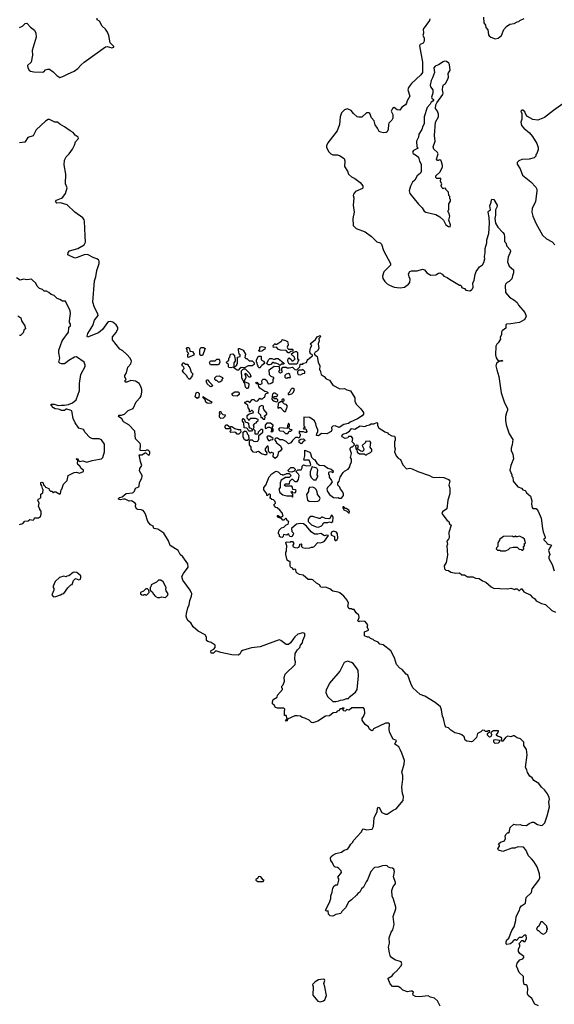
# Model space of a CAD drawing. Extents: x 2293878 to 2522763, y 823964 to 1006972.
# Tile 288 of 407: x 2391186 to 2397966, y 924512 to 936995. Entities that reach past the tile are written whole.
import ezdxf

# ---------------------------------------------------------------- set-up
doc = ezdxf.new("R2010")
doc.units = 0

msp = doc.modelspace()

# ---------------------------------------------------------------- linework, layer by layer
at = {"layer": '0CON20XD'}
for points in [[(2391185, 936896), (2391222, 936915), (2391255, 936949), (2391275, 936950), (2391325, 936900), (2391375, 936862), (2391392, 936825), (2391393, 936775), (2391342, 936605), (2391348, 936545), (2391333, 936457), (2391285, 936415), (2391289, 936385), (2391305, 936357), (2391325, 936344), (2391365, 936334), (2391475, 936330), (2391492, 936335), (2391515, 936360), (2391542, 936368), (2391565, 936366), (2391609, 936335), (2391655, 936289), (2391695, 936264), (2391735, 936273), (2391794, 936306), (2391875, 936342), (2391924, 936375), (2391967, 936425), (2392004, 936455), (2392275, 936653), (2392296, 936656), (2392355, 936640), (2392380, 936645), (2392380, 936655), (2392335, 936700), (2392317, 936795), (2392298, 936835), (2392272, 936875), (2392232, 936915), (2392196, 936976), (2392170, 936995), (2392170, 937015)], [(2396387, 937005), (2396384, 936985), (2396304, 936875), (2396308, 936825), (2396300, 936795), (2396317, 936765), (2396316, 936725), (2396301, 936699), (2396265, 936682), (2396256, 936664), (2396293, 936455), (2396296, 936325), (2396275, 936295), (2396155, 936185), (2396116, 936135), (2396108, 936105), (2396132, 936025), (2396100, 935965), (2396091, 935935), (2396077, 935915), (2396033, 935885), (2396005, 935848), (2395974, 935854), (2395935, 935880), (2395912, 935868), (2395896, 935835), (2395918, 935795), (2395918, 935745), (2395907, 935723), (2395868, 935685), (2395861, 935665), (2395859, 935605), (2395846, 935574), (2395835, 935567), (2395805, 935562), (2395765, 935568), (2395746, 935576), (2395725, 935622), (2395694, 935664), (2395681, 935711), (2395649, 935749), (2395626, 935805), (2395615, 935814), (2395585, 935816), (2395525, 935760), (2395485, 935758), (2395465, 935764), (2395417, 935805), (2395391, 935845), (2395345, 935864), (2395305, 935852), (2395268, 935815), (2395251, 935765), (2395242, 935665), (2395212, 935585), (2395094, 935435), (2395077, 935395), (2395078, 935378), (2395102, 935325), (2395130, 935295), (2395155, 935284), (2395215, 935282), (2395242, 935275), (2395302, 935235), (2395310, 935205), (2395307, 935135), (2395343, 935075), (2395357, 935035), (2395395, 935001), (2395434, 934984), (2395505, 934933), (2395538, 934888), (2395539, 934865), (2395533, 934855), (2395445, 934816), (2395420, 934785), (2395414, 934766), (2395422, 934735), (2395414, 934645), (2395426, 934555), (2395412, 934475), (2395414, 934385), (2395455, 934346), (2395565, 934304), (2395647, 934245)], [(2397069, 937029), (2397074, 936955), (2397091, 936925), (2397096, 936895), (2397121, 936865), (2397132, 936805), (2397140, 936790), (2397160, 936775), (2397215, 936752), (2397255, 936760), (2397294, 936796), (2397325, 936870), (2397361, 936909), (2397403, 936937), (2397455, 936948), (2397493, 936967), (2397517, 936973), (2397530, 936985), (2397585, 937010)], [(2396645, 934370), (2396650, 934395), (2396630, 934455), (2396640, 934505), (2396630, 934545), (2396620, 934555), (2396620, 934575), (2396630, 934585), (2396628, 934662), (2396648, 934695), (2396650, 934715), (2396640, 934725), (2396640, 934755), (2396630, 934765), (2396625, 934810), (2396592, 934842), (2396590, 934855), (2396565, 934860), (2396555, 934850), (2396538, 934868), (2396532, 934895), (2396540, 934915), (2396522, 934945), (2396525, 934980), (2396475, 934982), (2396463, 934993), (2396462, 935015), (2396516, 935064), (2396546, 935124), (2396547, 935145), (2396537, 935195), (2396526, 935216), (2396505, 935220), (2396495, 935210), (2396485, 935210), (2396470, 935225), (2396493, 935295), (2396485, 935312), (2396437, 935355), (2396428, 935385), (2396453, 935455), (2396446, 935525), (2396461, 935695), (2396496, 935765), (2396496, 935796), (2396486, 935835), (2396458, 935868), (2396462, 935915), (2396475, 935940), (2396554, 936046), (2396558, 936065), (2396549, 936105), (2396551, 936149), (2396562, 936168), (2396585, 936188), (2396615, 936240), (2396623, 936265), (2396621, 936315), (2396646, 936354), (2396636, 936426), (2396626, 936446), (2396600, 936465), (2396575, 936469), (2396555, 936463), (2396497, 936423), (2396456, 936405), (2396436, 936385), (2396446, 936325), (2396423, 936257), (2396406, 936225), (2396393, 936165), (2396396, 936146), (2396426, 936105), (2396426, 936064), (2396408, 936015), (2396412, 936002), (2396432, 935985), (2396432, 935975), (2396426, 935964), (2396402, 935948), (2396392, 935925), (2396355, 935880), (2396317, 935765), (2396317, 935675), (2396298, 935645), (2396287, 935605), (2396246, 935545), (2396243, 935505), (2396220, 935455), (2396224, 935384), (2396238, 935365), (2396178, 935335), (2396168, 935315), (2396175, 935300), (2396220, 935275), (2396242, 935252), (2396255, 935200), (2396277, 935165), (2396278, 935072), (2396270, 935050), (2396226, 935014), (2396195, 934962), (2396166, 934934), (2396141, 934885), (2396124, 934825), (2396132, 934792), (2396243, 934655), (2396290, 934610), (2396315, 934566), (2396335, 934554), (2396464, 934524), (2396515, 934498), (2396560, 934455), (2396590, 934395), (2396625, 934372), (2396645, 934370)], [(2398073, 935927), (2397955, 935842), (2397840, 935755), (2397755, 935723), (2397695, 935732), (2397625, 935768), (2397603, 935793), (2397590, 935825), (2397565, 935850), (2397552, 935848), (2397542, 935835), (2397552, 935805), (2397552, 935735), (2397543, 935695), (2397548, 935655), (2397578, 935618), (2397650, 935560), (2397690, 935515), (2397746, 935426), (2397763, 935375), (2397762, 935345), (2397738, 935292), (2397730, 935285), (2397730, 935265), (2397710, 935245), (2397645, 935228), (2397555, 935222), (2397515, 935208), (2397494, 935184), (2397494, 935165), (2397534, 935104), (2397564, 935024), (2397668, 934938), (2397730, 934870), (2397744, 934845), (2397746, 934826), (2397727, 934685), (2397684, 934605), (2397681, 934555), (2397693, 934503), (2397732, 934415), (2397815, 934262), (2397865, 934218), (2397939, 934179), (2397971, 934141)], [(2392640, 931020), (2392656, 931055), (2392695, 931074), (2392703, 931085), (2392705, 931125), (2392734, 931185), (2392738, 931205), (2392738, 931218), (2392704, 931275), (2392709, 931305), (2392736, 931345), (2392719, 931395), (2392703, 931477), (2392735, 931480), (2392775, 931502), (2392785, 931502), (2392825, 931472), (2392836, 931494), (2392836, 931515), (2392825, 931531), (2392813, 931537), (2392795, 931538), (2392775, 931528), (2392714, 931534), (2392720, 931605), (2392712, 931622), (2392653, 931683), (2392648, 931778), (2392569, 931859), (2392504, 931895), (2392483, 931933), (2392440, 931965), (2392445, 931980), (2392475, 931980), (2392515, 931994), (2392561, 932039), (2392625, 932065), (2392665, 932149), (2392715, 932205), (2392726, 932225), (2392736, 932274), (2392734, 932306), (2392723, 932345), (2392703, 932383), (2392655, 932411), (2392595, 932419), (2392545, 932398), (2392528, 932398), (2392522, 932405), (2392520, 932415), (2392538, 932435), (2392518, 932465), (2392521, 932485), (2392541, 932519), (2392558, 932592), (2392597, 932633), (2392603, 932665), (2392585, 932703), (2392545, 932751), (2392495, 932795), (2392457, 932817), (2392364, 932935), (2392362, 932975), (2392410, 933030), (2392431, 933075), (2392429, 933095), (2392410, 933125), (2392365, 933162), (2392335, 933169), (2392313, 933165), (2392299, 933155), (2392234, 933066), (2392187, 933025), (2392045, 932972), (2392043, 932985), (2392052, 933015), (2392115, 933120), (2392136, 933185), (2392179, 933245), (2392175, 933265), (2392134, 933345), (2392115, 933415), (2392134, 933684), (2392151, 933735), (2392163, 933817), (2392192, 933905), (2392193, 933935), (2392185, 933951), (2392165, 933964), (2392125, 933978), (2392045, 934020), (2392004, 934016), (2391915, 933979), (2391885, 933974), (2391796, 934016), (2391800, 934045), (2391818, 934065), (2391925, 934094), (2392005, 934143), (2392019, 934175), (2392017, 934257), (2392009, 934439), (2392005, 934457), (2391985, 934485), (2391885, 934555), (2391787, 934647), (2391705, 934673), (2391655, 934669), (2391642, 934685), (2391652, 934708), (2391715, 934733), (2391734, 934746), (2391768, 934792), (2391787, 934865), (2391768, 934915), (2391771, 935035), (2391751, 935155), (2391755, 935215), (2391775, 935258), (2391815, 935295), (2391855, 935354), (2391883, 935405), (2391893, 935445), (2391932, 935488), (2391926, 935505), (2391890, 935530), (2391863, 935565), (2391825, 935585), (2391755, 935639), (2391695, 935670), (2391666, 935696), (2391632, 935695), (2391565, 935729), (2391545, 935729), (2391515, 935710), (2391393, 935597), (2391355, 935521), (2391290, 935500), (2391249, 935441), (2391185, 935433)], [(2395647, 934245), (2395715, 934180), (2395757, 934165), (2395775, 934148), (2395798, 934068), (2395888, 933905), (2395888, 933885), (2395880, 933875), (2395805, 933798), (2395787, 933745), (2395789, 933715), (2395816, 933675), (2395845, 933647), (2395875, 933629), (2395935, 933604), (2396013, 933597), (2396066, 933605), (2396118, 933642), (2396134, 933665), (2396137, 933705), (2396124, 933735), (2396118, 933775), (2396135, 933801), (2396155, 933812), (2396225, 933811), (2396294, 933834), (2396319, 933825), (2396348, 933785), (2396400, 933755), (2396465, 933760), (2396497, 933783), (2396515, 933786), (2396545, 933768), (2396565, 933745), (2396606, 933726), (2396635, 933706), (2396765, 933630), (2396775, 933630), (2396788, 933618), (2396790, 933605), (2396800, 933595), (2396825, 933588), (2396845, 933567), (2396895, 933559), (2396915, 933569), (2396929, 933585), (2396936, 933605), (2396932, 933655), (2396950, 933695), (2396961, 933765), (2396976, 933804), (2397017, 933863), (2397055, 933888), (2397071, 933915), (2397083, 933963), (2397079, 933995), (2397088, 934042), (2397089, 934095), (2397112, 934165), (2397110, 934205), (2397136, 934286), (2397144, 934416), (2397139, 934489), (2397126, 934555), (2397132, 934568), (2397158, 934585), (2397146, 934635), (2397167, 934683), (2397168, 934712), (2397175, 934720), (2397197, 934717), (2397240, 934645), (2397239, 934625), (2397220, 934585), (2397218, 934515), (2397210, 934475), (2397222, 934415), (2397249, 934365), (2397315, 934296), (2397328, 934275), (2397336, 934244), (2397332, 934185), (2397350, 934165), (2397365, 934122), (2397406, 934076), (2397412, 934055), (2397380, 933985), (2397373, 933925), (2397392, 933872), (2397448, 933825), (2397450, 933785), (2397434, 933746), (2397429, 933711), (2397395, 933676), (2397368, 933662), (2397348, 933642), (2397344, 933625), (2397348, 933538), (2397396, 933476), (2397453, 933443), (2397495, 933408), (2397510, 933375), (2397592, 933285), (2397608, 933235), (2397598, 933205), (2397585, 933192), (2397525, 933157), (2397415, 933138), (2397360, 933135), (2397350, 933125), (2397352, 933085), (2397305, 933050), (2397298, 933035), (2397298, 933005), (2397278, 932965), (2397282, 932945), (2397255, 932900), (2397235, 932880), (2397226, 932855), (2397219, 932745), (2397228, 932708), (2397245, 932682), (2397265, 932670), (2397305, 932677), (2397308, 932665), (2397265, 932662), (2397231, 932639), (2397224, 932605), (2397237, 932555), (2397261, 932471), (2397291, 932265), (2397336, 932136), (2397374, 932064), (2397373, 932045), (2397358, 932012), (2397346, 931965), (2397346, 931916), (2397355, 931860), (2397393, 931745), (2397438, 931675), (2397430, 931605), (2397418, 931565), (2397418, 931535), (2397440, 931485), (2397447, 931427), (2397413, 931345), (2397403, 931285), (2397428, 931225), (2397428, 931208), (2397440, 931195), (2397442, 931145), (2397505, 931072), (2397548, 931055), (2397566, 931036), (2397596, 931026), (2397606, 931016), (2397612, 930995), (2397635, 930982), (2397662, 930955), (2397682, 930895), (2397678, 930855), (2397685, 930810), (2397695, 930800), (2397735, 930798), (2397760, 930765), (2397798, 930675), (2397818, 930545), (2397823, 930503), (2397850, 930435), (2397848, 930422), (2397832, 930408), (2397832, 930402), (2397870, 930365), (2397875, 930350), (2397928, 930335), (2397922, 930315), (2397904, 930296), (2397890, 930265), (2397908, 930215), (2397897, 930185), (2397897, 930165), (2397938, 930088), (2397966, 930006)], [(2391672, 932058), (2391635, 932062), (2391614, 932074), (2391585, 932110), (2391585, 932120), (2391625, 932122), (2391675, 932102), (2391715, 932110), (2391755, 932108), (2391805, 932118), (2391855, 932137), (2391903, 932175), (2391946, 932294), (2391944, 932385), (2391963, 932495), (2392017, 932597), (2392018, 932615), (2392004, 932655), (2391905, 932722), (2391883, 932717), (2391809, 932675), (2391755, 932634), (2391715, 932632), (2391695, 932641), (2391682, 932655), (2391694, 932705), (2391682, 932772), (2391684, 932805), (2391723, 932925), (2391804, 933035), (2391807, 933085), (2391811, 933099), (2391830, 933115), (2391830, 933135), (2391818, 933155), (2391817, 933175), (2391824, 933246), (2391832, 933265), (2391826, 933305), (2391768, 933425), (2391728, 933428), (2391695, 933450), (2391662, 933462), (2391625, 933500), (2391585, 933512), (2391555, 933538), (2391525, 933552), (2391495, 933552), (2391474, 933574), (2391435, 933587), (2391406, 933616), (2391390, 933655), (2391350, 933695), (2391334, 933704), (2391275, 933698), (2391235, 933707), (2391192, 933692), (2391144, 933724)], [(2391162, 933242), (2391200, 933215), (2391208, 933178), (2391252, 933112), (2391260, 933075), (2391242, 933068), (2391230, 933025), (2391195, 932990), (2391185, 932990)], [(2394425, 931432), (2394400, 931455), (2394405, 931498), (2394385, 931510), (2394375, 931510), (2394365, 931500), (2394352, 931502), (2394350, 931515), (2394340, 931525), (2394342, 931565), (2394335, 931590), (2394325, 931590), (2394300, 931555), (2394300, 931535), (2394320, 931505), (2394315, 931480), (2394295, 931480), (2394253, 931493), (2394215, 931520), (2394193, 931517), (2394185, 931510), (2394152, 931512), (2394120, 931545), (2394120, 931575), (2394100, 931605), (2394102, 931658), (2394115, 931670), (2394135, 931670), (2394153, 931653), (2394175, 931648), (2394208, 931652), (2394210, 931665), (2394220, 931675), (2394220, 931725), (2394270, 931765), (2394270, 931795), (2394265, 931800), (2394242, 931798), (2394210, 931765), (2394208, 931742), (2394172, 931742), (2394170, 931785), (2394150, 931805), (2394150, 931815), (2394160, 931825), (2394150, 931855), (2394172, 931878), (2394190, 931885), (2394190, 931895), (2394210, 931915), (2394210, 931925), (2394175, 931940), (2394115, 931940), (2394102, 931928), (2394098, 931912), (2394092, 931912), (2394088, 931928), (2394070, 931945), (2394072, 931978), (2394095, 932000), (2394145, 932010), (2394150, 932025), (2394135, 932040), (2394125, 932040), (2394108, 932022), (2394102, 932022), (2394100, 932055), (2394083, 932073), (2394078, 932108), (2394040, 932135), (2394042, 932148), (2394055, 932150), (2394065, 932160), (2394085, 932160), (2394105, 932140), (2394135, 932180), (2394155, 932180), (2394173, 932163), (2394185, 932160), (2394207, 932163), (2394233, 932197), (2394245, 932190), (2394265, 932190), (2394283, 932207), (2394295, 932210), (2394303, 932247), (2394312, 932258), (2394340, 932265), (2394317, 932277), (2394295, 932280), (2394232, 932325), (2394218, 932345), (2394210, 932380), (2394195, 932380), (2394180, 932395), (2394195, 932400), (2394210, 932380), (2394235, 932372), (2394252, 932378), (2394260, 932385), (2394258, 932415), (2394262, 932425), (2394275, 932438), (2394295, 932440), (2394317, 932427), (2394335, 932380), (2394367, 932383), (2394385, 932390), (2394400, 932405), (2394400, 932435), (2394410, 932445), (2394408, 932458), (2394385, 932468), (2394375, 932470), (2394352, 932492), (2394350, 932555), (2394415, 932602), (2394478, 932598), (2394480, 932545), (2394470, 932535), (2394482, 932522), (2394495, 932520), (2394520, 932535), (2394510, 932545), (2394510, 932575), (2394525, 932590), (2394565, 932590), (2394575, 932580), (2394605, 932580), (2394645, 932590), (2394675, 932560), (2394702, 932558), (2394740, 932595), (2394742, 932628), (2394775, 932630), (2394785, 932640), (2394825, 932650), (2394830, 932675), (2394841, 932689), (2394900, 932735), (2394898, 932748), (2394875, 932760), (2394864, 932784), (2394873, 932837), (2394890, 932865), (2394870, 932885), (2394939, 932941), (2394960, 932975), (2394995, 932990), (2395000, 932975), (2394980, 932955), (2394982, 932925), (2394972, 932885), (2394978, 932825), (2394963, 932797), (2394935, 932780), (2394920, 932755), (2394958, 932725), (2394970, 932655), (2394992, 932605), (2394990, 932555), (2394997, 932547), (2395010, 932495), (2395045, 932472), (2395074, 932444), (2395113, 932425), (2395155, 932362), (2395245, 932317), (2395305, 932321), (2395335, 932303), (2395379, 932289), (2395435, 932200), (2395438, 932155), (2395458, 932115), (2395511, 932061), (2395547, 932017), (2395548, 931995), (2395529, 931975), (2395469, 931935), (2395376, 931894), (2395354, 931876), (2395297, 931863), (2395238, 931825), (2395185, 931848), (2395155, 931840), (2395140, 931825), (2395146, 931796), (2395136, 931775), (2395080, 931745), (2395015, 931748), (2394975, 931720), (2394950, 931725), (2394952, 931745), (2394967, 931773), (2394968, 931795), (2394948, 931835), (2394942, 931872), (2394925, 931910), (2394865, 931953), (2394790, 931955), (2394790, 931845), (2394800, 931835), (2394800, 931825), (2394780, 931815), (2394785, 931810), (2394815, 931810), (2394828, 931775), (2394818, 931762), (2394805, 931760), (2394785, 931772), (2394745, 931770), (2394732, 931778), (2394730, 931755), (2394742, 931742), (2394742, 931725), (2394728, 931692), (2394715, 931700), (2394682, 931698), (2394645, 931662), (2394625, 931630), (2394595, 931620), (2394565, 931648), (2394525, 931670), (2394485, 931668), (2394455, 931690), (2394435, 931690), (2394422, 931678), (2394420, 931665), (2394440, 931645), (2394440, 931635), (2394493, 931593), (2394512, 931555), (2394495, 931528), (2394465, 931510), (2394460, 931475), (2394450, 931455), (2394425, 931432)], [(2393325, 932712), (2393320, 932715), (2393320, 932755), (2393330, 932765), (2393310, 932785), (2393310, 932815), (2393300, 932825), (2393305, 932840), (2393325, 932840), (2393340, 932825), (2393342, 932792), (2393378, 932788), (2393398, 932755), (2393388, 932742), (2393325, 932712)], [(2393505, 932740), (2393485, 932740), (2393470, 932755), (2393470, 932815), (2393485, 932840), (2393515, 932840), (2393540, 932825), (2393505, 932740)], [(2394225, 932790), (2394220, 932795), (2394220, 932805), (2394230, 932815), (2394230, 932845), (2394255, 932852), (2394300, 932845), (2394295, 932820), (2394255, 932792), (2394225, 932790)], [(2394605, 932770), (2394592, 932772), (2394565, 932800), (2394494, 932804), (2394466, 932816), (2394442, 932842), (2394405, 932840), (2394400, 932865), (2394425, 932890), (2394432, 932882), (2394445, 932880), (2394510, 932925), (2394515, 932940), (2394555, 932928), (2394580, 932915), (2394587, 932897), (2394590, 932875), (2394578, 932845), (2394582, 932832), (2394595, 932820), (2394645, 932820), (2394650, 932815), (2394648, 932792), (2394625, 932790), (2394605, 932770)], [(2393965, 932550), (2393945, 932550), (2393917, 932567), (2393895, 932590), (2393865, 932582), (2393840, 932585), (2393832, 932595), (2393832, 932622), (2393812, 932642), (2393810, 932655), (2393822, 932668), (2393840, 932675), (2393840, 932705), (2393850, 932715), (2393860, 932755), (2393887, 932757), (2393910, 932735), (2393913, 932703), (2393920, 932695), (2393920, 932665), (2393900, 932645), (2393900, 932605), (2393915, 932600), (2393940, 932615), (2393940, 932625), (2393950, 932635), (2393950, 932715), (2393980, 932725), (2393980, 932745), (2393970, 932755), (2393967, 932787), (2393960, 932795), (2393960, 932825), (2393975, 932828), (2394022, 932805), (2394048, 932755), (2394042, 932712), (2394052, 932702), (2394065, 932700), (2394095, 932670), (2394135, 932670), (2394160, 932645), (2394160, 932625), (2394132, 932608), (2394085, 932608), (2394035, 932580), (2393993, 932587), (2393970, 932565), (2393965, 932550)], [(2394235, 932580), (2394222, 932582), (2394210, 932595), (2394210, 932605), (2394200, 932615), (2394197, 932647), (2394190, 932655), (2394188, 932685), (2394215, 932730), (2394245, 932730), (2394250, 932725), (2394250, 932685), (2394276, 932666), (2394290, 932645), (2394290, 932635), (2394257, 932613), (2394240, 932595), (2394235, 932580)], [(2394695, 932630), (2394605, 932630), (2394590, 932655), (2394588, 932675), (2394590, 932695), (2394605, 932710), (2394628, 932688), (2394635, 932670), (2394655, 932670), (2394680, 932695), (2394670, 932705), (2394670, 932715), (2394630, 932755), (2394652, 932778), (2394685, 932788), (2394695, 932788), (2394710, 932775), (2394710, 932695), (2394730, 932685), (2394713, 932667), (2394708, 932642), (2394695, 932630)], [(2393345, 932440), (2393335, 932440), (2393318, 932455), (2393302, 932485), (2393267, 932517), (2393252, 932545), (2393253, 932557), (2393270, 932575), (2393268, 932588), (2393240, 932615), (2393253, 932647), (2393267, 932647), (2393288, 932628), (2393318, 932628), (2393320, 932615), (2393342, 932582), (2393360, 932525), (2393380, 932505), (2393375, 932480), (2393345, 932440)], [(2393705, 932620), (2393605, 932620), (2393592, 932645), (2393605, 932670), (2393665, 932670), (2393685, 932690), (2393715, 932690), (2393720, 932685), (2393722, 932648), (2393705, 932620)], [(2394485, 932610), (2394468, 932628), (2394435, 932640), (2394415, 932640), (2394405, 932650), (2394392, 932648), (2394370, 932625), (2394355, 932620), (2394335, 932620), (2394320, 932635), (2394340, 932685), (2394358, 932702), (2394382, 932702), (2394405, 932690), (2394425, 932690), (2394435, 932700), (2394465, 932700), (2394508, 932668), (2394540, 932635), (2394535, 932630), (2394505, 932630), (2394485, 932610)], [(2393725, 932400), (2393705, 932400), (2393685, 932420), (2393675, 932420), (2393662, 932432), (2393660, 932455), (2393680, 932475), (2393715, 932482), (2393758, 932458), (2393760, 932445), (2393750, 932435), (2393750, 932415), (2393725, 932400)], [(2394075, 932320), (2394065, 932320), (2394050, 932335), (2394040, 932385), (2394030, 932395), (2394030, 932410), (2394020, 932415), (2394003, 932455), (2394000, 932545), (2394025, 932570), (2394045, 932570), (2394105, 932510), (2394118, 932475), (2394108, 932462), (2394095, 932462), (2394055, 932510), (2394040, 932505), (2394040, 932495), (2394050, 932485), (2394052, 932455), (2394030, 932410), (2394087, 932387), (2394092, 932375), (2394088, 932335), (2394075, 932320)], [(2394575, 932452), (2394585, 932460), (2394615, 932460), (2394620, 932465), (2394610, 932495), (2394595, 932510), (2394565, 932500), (2394550, 932485), (2394550, 932465), (2394560, 932455), (2394575, 932452)], [(2394745, 932493), (2394775, 932510), (2394800, 932515), (2394800, 932535), (2394775, 932560), (2394765, 932550), (2394725, 932550), (2394708, 932535), (2394708, 932515), (2394717, 932497), (2394745, 932493)], [(2393615, 932342), (2393600, 932345), (2393565, 932380), (2393552, 932415), (2393565, 932430), (2393575, 932430), (2393585, 932410), (2393628, 932368), (2393630, 932355), (2393615, 932342)], [(2393435, 932192), (2393412, 932215), (2393422, 932265), (2393435, 932272), (2393448, 932268), (2393460, 932255), (2393458, 932205), (2393435, 932192)], [(2393585, 932128), (2393562, 932132), (2393548, 932148), (2393538, 932178), (2393512, 932202), (2393512, 932218), (2393532, 932202), (2393628, 932148), (2393615, 932132), (2393585, 932128)], [(2393945, 932223), (2393895, 932228), (2393882, 932245), (2393882, 932255), (2393913, 932277), (2393957, 932277), (2393970, 932265), (2393968, 932245), (2393945, 932223)], [(2394445, 932150), (2394460, 932165), (2394458, 932178), (2394445, 932190), (2394415, 932190), (2394410, 932215), (2394415, 932220), (2394445, 932220), (2394460, 932235), (2394448, 932248), (2394435, 932250), (2394425, 932260), (2394405, 932260), (2394393, 932247), (2394383, 932183), (2394402, 932162), (2394445, 932150)], [(2394605, 932242), (2394636, 932254), (2394660, 932275), (2394670, 932305), (2394655, 932320), (2394635, 932320), (2394623, 932307), (2394604, 932266), (2394590, 932255), (2394590, 932245), (2394605, 932242)], [(2394295, 931930), (2394300, 931955), (2394290, 931965), (2394290, 931975), (2394305, 931980), (2394320, 931995), (2394320, 932005), (2394283, 932053), (2394277, 932067), (2394278, 932095), (2394255, 932102), (2394222, 932088), (2394210, 932015), (2394240, 931985), (2394242, 931952), (2394255, 931950), (2394275, 931930), (2394295, 931930)], [(2394545, 932028), (2394555, 932030), (2394580, 932095), (2394566, 932116), (2394543, 932123), (2394522, 932142), (2394522, 932158), (2394540, 932165), (2394540, 932175), (2394525, 932190), (2394510, 932175), (2394508, 932152), (2394495, 932150), (2394462, 932128), (2394460, 932075), (2394465, 932070), (2394475, 932080), (2394495, 932080), (2394530, 932035), (2394545, 932028)], [(2391183, 930597), (2391225, 930610), (2391253, 930637), (2391295, 930640), (2391315, 930660), (2391355, 930652), (2391370, 930665), (2391375, 930680), (2391425, 930680), (2391450, 930695), (2391460, 930725), (2391460, 930765), (2391440, 930785), (2391440, 930795), (2391423, 930823), (2391432, 930865), (2391418, 930905), (2391425, 930920), (2391440, 930925), (2391452, 930938), (2391455, 930980), (2391480, 930995), (2391482, 931035), (2391473, 931053), (2391467, 931085), (2391454, 931105), (2391455, 931127), (2391465, 931134), (2391479, 931129), (2391493, 931095), (2391506, 931086), (2391515, 931068), (2391555, 931050), (2391560, 931035), (2391575, 931020), (2391598, 931018), (2391605, 931000), (2391615, 931000), (2391625, 931010), (2391645, 931008), (2391695, 930980), (2391705, 930990), (2391710, 931035), (2391720, 931045), (2391742, 931105), (2391788, 931155), (2391802, 931215), (2391875, 931254), (2391905, 931259), (2391945, 931248), (2391994, 931266), (2391995, 931286), (2391966, 931306), (2391950, 931335), (2391925, 931357), (2391919, 931375), (2391922, 931405), (2391900, 931425), (2391905, 931430), (2391915, 931432), (2391925, 931427), (2391930, 931405), (2391945, 931396), (2391985, 931404), (2392036, 931384), (2392105, 931407), (2392198, 931422), (2392225, 931430), (2392240, 931445), (2392262, 931518), (2392260, 931615), (2392225, 931668), (2392195, 931682), (2392115, 931680), (2392100, 931685), (2392075, 931700), (2392015, 931760), (2391995, 931798), (2391937, 931817), (2391890, 931885), (2391865, 931940), (2391846, 932036), (2391827, 932047), (2391785, 932057), (2391774, 932056), (2391755, 932040), (2391715, 932040), (2391690, 932055), (2391672, 932058)], [(2393735, 931940), (2393720, 931955), (2393720, 931985), (2393730, 931995), (2393720, 932005), (2393725, 932030), (2393735, 932030), (2393742, 932012), (2393762, 931992), (2393790, 931985), (2393787, 931963), (2393765, 931942), (2393735, 931940)], [(2393965, 931740), (2393945, 931740), (2393925, 931760), (2393905, 931768), (2393865, 931760), (2393850, 931775), (2393867, 931793), (2393865, 931810), (2393855, 931820), (2393845, 931810), (2393805, 931810), (2393790, 931825), (2393792, 931848), (2393805, 931860), (2393815, 931858), (2393855, 931830), (2393863, 931837), (2393876, 931836), (2393915, 931812), (2393955, 931800), (2393988, 931798), (2393990, 931765), (2393965, 931740)], [(2394125, 931780), (2394095, 931780), (2394082, 931792), (2394080, 931805), (2394068, 931818), (2394032, 931822), (2394030, 931885), (2394010, 931905), (2394010, 931925), (2394022, 931938), (2394038, 931928), (2394040, 931905), (2394052, 931892), (2394075, 931890), (2394088, 931878), (2394092, 931832), (2394102, 931822), (2394118, 931818), (2394140, 931795), (2394125, 931780)], [(2397503, 924957), (2397487, 924995), (2397494, 925036), (2397530, 925075), (2397565, 925090), (2397580, 925105), (2397578, 925118), (2397527, 925157), (2397513, 925183), (2397512, 925215), (2397530, 925245), (2397530, 925265), (2397520, 925275), (2397520, 925285), (2397555, 925320), (2397565, 925320), (2397575, 925310), (2397595, 925310), (2397612, 925348), (2397610, 925385), (2397605, 925390), (2397583, 925387), (2397555, 925360), (2397522, 925358), (2397485, 925320), (2397475, 925330), (2397465, 925330), (2397444, 925316), (2397440, 925305), (2397412, 925278), (2397365, 925270), (2397355, 925280), (2397354, 925305), (2397365, 925330), (2397388, 925352), (2397425, 925448), (2397457, 925493), (2397479, 925575), (2397484, 925626), (2397523, 925705), (2397532, 925738), (2397548, 925762), (2397602, 925795), (2397610, 925865), (2397675, 925930), (2397687, 925975), (2397771, 926085), (2397783, 926115), (2397780, 926165), (2397750, 926255), (2397705, 926325), (2397675, 926358), (2397640, 926395), (2397605, 926473), (2397575, 926506), (2397505, 926509), (2397466, 926494), (2397427, 926493), (2397315, 926448), (2397256, 926466), (2397250, 926485), (2397272, 926518), (2397272, 926532), (2397260, 926545), (2397284, 926566), (2397333, 926587), (2397348, 926615), (2397343, 926645), (2397352, 926665), (2397375, 926690), (2397385, 926682), (2397395, 926690), (2397408, 926755), (2397454, 926796), (2397485, 926787), (2397533, 926793), (2397555, 926782), (2397615, 926780), (2397645, 926803), (2397685, 926820), (2397705, 926820), (2397752, 926792), (2397805, 926779), (2397818, 926782), (2397845, 926812), (2397877, 926903), (2397903, 927015), (2397897, 927075), (2397904, 927115), (2397901, 927135), (2397880, 927180), (2397843, 927233), (2397805, 927267), (2397771, 927311), (2397705, 927352), (2397685, 927383), (2397656, 927406), (2397625, 927452), (2397617, 927485), (2397600, 927515), (2397620, 927675), (2397611, 927745), (2397578, 927795), (2397578, 927835), (2397535, 927880), (2397495, 927892), (2397455, 927917), (2397443, 927917), (2397415, 927902), (2397375, 927910), (2397348, 927895), (2397315, 927850), (2397295, 927850), (2397290, 927865), (2397300, 927875), (2397300, 927885), (2397285, 927898), (2397245, 927910), (2397230, 927925), (2397255, 927960), (2397258, 927978), (2397195, 927980), (2397172, 927968), (2397160, 927955), (2397168, 927935), (2397167, 927913), (2397158, 927902), (2397145, 927900), (2397120, 927925), (2397120, 927945), (2397148, 927972), (2397148, 927978), (2397125, 927980), (2397115, 927970), (2397095, 927970), (2397080, 927985), (2397055, 927990), (2397033, 927967), (2396990, 927945), (2396980, 927895), (2396930, 927845), (2396915, 927840), (2396855, 927848), (2396835, 927860), (2396822, 927905), (2396795, 927930), (2396765, 927943), (2396706, 927956), (2396655, 927989), (2396625, 928019), (2396595, 928027), (2396581, 928041), (2396559, 928135), (2396546, 928165), (2396537, 928246), (2396522, 928282), (2396455, 928340), (2396325, 928418), (2396265, 928440), (2396172, 928525), (2396145, 928579), (2396109, 928685), (2396085, 928699), (2396035, 928756), (2396005, 928773), (2395965, 928820), (2395941, 928905), (2395894, 928994), (2395795, 929070), (2395755, 929080), (2395732, 929105), (2395680, 929125), (2395668, 929138), (2395635, 929150), (2395617, 929167), (2395595, 929168), (2395560, 929185), (2395560, 929235), (2395610, 929255), (2395610, 929265), (2395592, 929295), (2395600, 929325), (2395567, 929367), (2395495, 929368), (2395485, 929362), (2395472, 929372), (2395493, 929415), (2395486, 929446), (2395452, 929475), (2395428, 929518), (2395408, 929518), (2395395, 929528), (2395365, 929528), (2395349, 929555), (2395354, 929596), (2395339, 929635), (2395295, 929688), (2395245, 929729), (2395225, 929739), (2395155, 929751), (2395119, 929779), (2395065, 929803), (2395025, 929797), (2395005, 929802), (2394989, 929829), (2394951, 929851), (2394905, 929892), (2394885, 929900), (2394845, 929900), (2394781, 929951), (2394735, 929962), (2394705, 929978), (2394693, 929993), (2394686, 930026), (2394665, 930030), (2394652, 930022), (2394640, 930045), (2394625, 930052), (2394616, 930066), (2394617, 930127), (2394595, 930132), (2394578, 930145), (2394560, 930215), (2394563, 930247), (2394570, 930255), (2394568, 930295), (2394572, 930305), (2394572, 930325), (2394560, 930365), (2394564, 930376), (2394615, 930372), (2394625, 930380), (2394645, 930380), (2394662, 930355), (2394648, 930332), (2394648, 930318), (2394673, 930303), (2394705, 930300), (2394725, 930310), (2394740, 930325), (2394740, 930345), (2394755, 930350), (2394760, 930345), (2394760, 930315), (2394773, 930303), (2394805, 930297), (2394865, 930300), (2394885, 930310), (2394905, 930308), (2394915, 930312), (2394965, 930367), (2394995, 930362), (2395025, 930370), (2395050, 930385), (2395100, 930455), (2395075, 930460), (2395053, 930453), (2395005, 930483), (2394965, 930473), (2394925, 930472), (2394882, 930502), (2394824, 930574), (2394785, 930604), (2394745, 930607), (2394695, 930598), (2394632, 930545), (2394638, 930508), (2394657, 930485), (2394655, 930470), (2394635, 930440), (2394612, 930442), (2394595, 930478), (2394575, 930460), (2394532, 930468), (2394528, 930442), (2394515, 930430), (2394493, 930433), (2394482, 930442), (2394480, 930465), (2394470, 930475), (2394468, 930495), (2394478, 930525), (2394505, 930552), (2394537, 930563), (2394565, 930590), (2394590, 930600), (2394600, 930635), (2394584, 930644), (2394565, 930670), (2394555, 930670), (2394535, 930650), (2394525, 930650), (2394505, 930670), (2394470, 930685), (2394450, 930705), (2394455, 930710), (2394465, 930708), (2394495, 930690), (2394528, 930702), (2394513, 930745), (2394486, 930776), (2394450, 930805), (2394435, 930810), (2394412, 930835), (2394410, 930845), (2394430, 930865), (2394427, 930885), (2394405, 930908), (2394383, 930913), (2394360, 930935), (2394368, 930945), (2394365, 930970), (2394355, 930980), (2394345, 930980), (2394328, 930962), (2394322, 930962), (2394320, 930985), (2394280, 931035), (2394280, 931065), (2394308, 931092), (2394349, 931201), (2394383, 931237), (2394435, 931270), (2394464, 931264), (2394492, 931232), (2394515, 931230), (2394525, 931220), (2394575, 931240), (2394605, 931240), (2394630, 931215), (2394605, 931190), (2394558, 931192), (2394503, 931157), (2394488, 931122), (2394487, 931063), (2394472, 931045), (2394485, 931000), (2394525, 930970), (2394575, 930960), (2394635, 930960), (2394640, 930945), (2394645, 930940), (2394650, 930945), (2394650, 930975), (2394640, 930985), (2394640, 931000), (2394630, 931005), (2394632, 931018), (2394640, 931015), (2394640, 931000), (2394675, 930998), (2394685, 931000), (2394692, 931025), (2394680, 931035), (2394650, 931040), (2394647, 931067), (2394635, 931080), (2394555, 931080), (2394540, 931095), (2394555, 931110), (2394608, 931112), (2394610, 931145), (2394635, 931170), (2394645, 931170), (2394675, 931140), (2394705, 931140), (2394720, 931165), (2394728, 931215), (2394720, 931235), (2394692, 931262), (2394692, 931268), (2394715, 931290), (2394755, 931290), (2394770, 931315), (2394770, 931335), (2394785, 931350), (2394825, 931340), (2394868, 931342), (2394878, 931352), (2394875, 931370), (2394855, 931410), (2394795, 931410), (2394790, 931415), (2394804, 931466), (2394804, 931536), (2394862, 931512), (2394872, 931495), (2394885, 931450), (2394910, 931425), (2394930, 931415), (2394952, 931375), (2394974, 931354), (2394987, 931347), (2395045, 931342), (2395095, 931310), (2395137, 931297), (2395160, 931275), (2395155, 931250), (2395145, 931260), (2395125, 931262), (2395100, 931255), (2395100, 931235), (2395110, 931225), (2395112, 931195), (2395142, 931155), (2395148, 931135), (2395123, 931097), (2395088, 931065), (2395082, 931045), (2395088, 931015), (2395113, 930975), (2395165, 930937), (2395205, 930932), (2395225, 930938), (2395235, 930930), (2395265, 930930), (2395292, 930965), (2395292, 930985), (2395278, 931015), (2395253, 931043), (2395245, 931070), (2395220, 931095), (2395220, 931125), (2395237, 931143), (2395250, 931195), (2395290, 931255), (2395305, 931272), (2395353, 931297), (2395372, 931325), (2395378, 931355), (2395392, 931385), (2395393, 931405), (2395392, 931425), (2395382, 931445), (2395392, 931495), (2395378, 931545), (2395378, 931562), (2395392, 931578), (2395408, 931582), (2395428, 931602), (2395430, 931615), (2395403, 931643), (2395412, 931685), (2395395, 931710), (2395355, 931710), (2395347, 931693), (2395313, 931687), (2395277, 931705), (2395272, 931715), (2395280, 931735), (2395295, 931746), (2395326, 931754), (2395370, 931780), (2395395, 931814), (2395435, 931803), (2395505, 931848), (2395562, 931838), (2395589, 931851), (2395623, 931857), (2395645, 931871), (2395675, 931872), (2395715, 931890), (2395722, 931882), (2395723, 931853), (2395737, 931827), (2395757, 931807), (2395800, 931785), (2395815, 931770), (2395855, 931758), (2395860, 931745), (2395905, 931720), (2395938, 931715), (2395948, 931695), (2395947, 931665), (2395938, 931645), (2395938, 931585), (2395948, 931555), (2395940, 931515), (2395962, 931465), (2395987, 931437), (2396015, 931418), (2396045, 931350), (2396092, 931302), (2396135, 931309), (2396165, 931301), (2396235, 931268), (2396385, 931216), (2396412, 931198)], [(2394385, 931770), (2394400, 931785), (2394400, 931805), (2394390, 931815), (2394390, 931835), (2394400, 931845), (2394400, 931855), (2394365, 931880), (2394322, 931878), (2394300, 931855), (2394300, 931815), (2394307, 931813), (2394335, 931828), (2394355, 931828), (2394378, 931818), (2394380, 931785), (2394370, 931775), (2394385, 931770)], [(2394558, 931748), (2394585, 931750), (2394602, 931778), (2394625, 931780), (2394640, 931795), (2394615, 931800), (2394602, 931812), (2394600, 931835), (2394607, 931843), (2394608, 931865), (2394595, 931880), (2394580, 931845), (2394578, 931812), (2394485, 931820), (2394470, 931805), (2394475, 931790), (2394485, 931782), (2394527, 931777), (2394558, 931748)], [(2394075, 931660), (2394055, 931660), (2394045, 931670), (2394035, 931670), (2394018, 931705), (2394020, 931765), (2394035, 931780), (2394055, 931780), (2394068, 931768), (2394070, 931745), (2394087, 931727), (2394090, 931675), (2394075, 931660)], [(2394355, 931660), (2394365, 931670), (2394398, 931672), (2394400, 931685), (2394357, 931717), (2394333, 931717), (2394320, 931705), (2394323, 931693), (2394332, 931672), (2394342, 931662), (2394355, 931660)], [(2394755, 931620), (2394730, 931635), (2394730, 931665), (2394752, 931678), (2394785, 931680), (2394800, 931665), (2394800, 931655), (2394785, 931650), (2394755, 931620)], [(2395585, 931480), (2395592, 931488), (2395635, 931508), (2395650, 931525), (2395650, 931545), (2395632, 931575), (2395640, 931635), (2395625, 931650), (2395572, 931648), (2395570, 931635), (2395530, 931595), (2395552, 931555), (2395547, 931533), (2395535, 931520), (2395513, 931523), (2395472, 931552), (2395470, 931565), (2395477, 931573), (2395480, 931595), (2395455, 931600), (2395442, 931588), (2395450, 931575), (2395450, 931555), (2395460, 931545), (2395464, 931514), (2395495, 931492), (2395555, 931490), (2395565, 931480), (2395585, 931480)], [(2394635, 931260), (2394602, 931262), (2394590, 931275), (2394590, 931285), (2394625, 931320), (2394657, 931317), (2394678, 931298), (2394680, 931285), (2394668, 931272), (2394635, 931260)], [(2394945, 931160), (2394962, 931198), (2394970, 931205), (2394960, 931225), (2394968, 931285), (2394955, 931308), (2394929, 931319), (2394902, 931322), (2394895, 931330), (2394868, 931265), (2394870, 931215), (2394880, 931205), (2394880, 931195), (2394912, 931162), (2394945, 931160)], [(2396412, 931198), (2396435, 931192), (2396505, 931196), (2396565, 931190), (2396625, 931166), (2396642, 931145), (2396628, 931095), (2396642, 931055), (2396639, 930985), (2396614, 930905), (2396602, 930795), (2396548, 930755), (2396538, 930735), (2396605, 930648), (2396628, 930635), (2396638, 930605), (2396658, 930585), (2396628, 930495), (2396633, 930425), (2396625, 930408), (2396602, 930385), (2396610, 930345), (2396602, 930325), (2396610, 930205), (2396596, 930114), (2396567, 930073), (2396572, 930032), (2396588, 930018), (2396625, 930013), (2396655, 929992), (2396715, 929977), (2396765, 929982), (2396795, 929958), (2396825, 929958), (2396865, 929933), (2396933, 929933), (2396965, 929916), (2397012, 929912), (2397055, 929883), (2397098, 929865), (2397164, 929804), (2397203, 929783), (2397255, 929788), (2397273, 929783), (2397375, 929778), (2397415, 929790), (2397465, 929772), (2397475, 929780), (2397495, 929780), (2397515, 929760), (2397525, 929760), (2397545, 929780), (2397555, 929780), (2397581, 929741), (2397660, 929705), (2397691, 929671), (2397715, 929657), (2397735, 929628), (2397805, 929592), (2397855, 929582), (2397934, 929504), (2397980, 929485)], [(2396520, 924490), (2396483, 924555), (2396445, 924592), (2396394, 924604), (2396365, 924618), (2396255, 924608), (2396205, 924610), (2396175, 924630), (2396172, 924645), (2396180, 924665), (2396165, 924678), (2396145, 924680), (2396105, 924672), (2396045, 924693), (2396019, 924719), (2395985, 924738), (2395915, 924740), (2395885, 924770), (2395858, 924835), (2395860, 924845), (2395910, 924875), (2395925, 924900), (2395976, 924944), (2395980, 924955), (2396025, 925000), (2396032, 925025), (2396025, 925050), (2395945, 925078), (2395888, 925115), (2395874, 925164), (2395863, 925235), (2395874, 925286), (2395873, 925355), (2395896, 925425), (2395916, 925455), (2395936, 925525), (2395924, 925625), (2395954, 925725), (2395954, 925744), (2395928, 925845), (2395910, 925885), (2395907, 925955), (2395924, 926006), (2395952, 926038), (2395952, 926055), (2395927, 926127), (2395938, 926195), (2395930, 926225), (2395915, 926240), (2395883, 926243), (2395865, 926250), (2395848, 926268), (2395825, 926272), (2395785, 926270), (2395735, 926253), (2395685, 926247), (2395640, 926195), (2395598, 926092), (2395578, 926065), (2395544, 925996), (2395521, 925975), (2395498, 925935), (2395472, 925918), (2395457, 925895), (2395394, 925836), (2395355, 925808), (2395317, 925735), (2395271, 925689), (2395258, 925662), (2395195, 925650), (2395155, 925632), (2395123, 925633), (2395102, 925655), (2395098, 925698), (2395075, 925692), (2395062, 925705), (2395116, 925804), (2395130, 925855), (2395131, 925889), (2395150, 925935), (2395156, 925985), (2395175, 926016), (2395195, 926027), (2395215, 926028), (2395222, 926035), (2395232, 926085), (2395232, 926105), (2395222, 926125), (2395267, 926185), (2395264, 926204), (2395232, 926235), (2395215, 926247), (2395185, 926250), (2395172, 926258), (2395154, 926304), (2395133, 926335), (2395127, 926365), (2395136, 926385), (2395155, 926404), (2395197, 926423), (2395268, 926442), (2395302, 926465), (2395341, 926479), (2395361, 926499), (2395385, 926542), (2395408, 926565), (2395422, 926595), (2395516, 926694), (2395537, 926733), (2395545, 926738), (2395585, 926723), (2395656, 926734), (2395671, 926765), (2395683, 926875), (2395718, 926955), (2395723, 926995), (2395735, 927010), (2395746, 927006), (2395778, 926945), (2395825, 926922), (2395845, 926922), (2395922, 926975), (2395959, 926991), (2396050, 927095), (2396053, 927145), (2396041, 927185), (2396032, 927265), (2396046, 927365), (2396043, 927415), (2396034, 927455), (2396060, 927555), (2396064, 927604), (2396030, 927695), (2396017, 927735), (2395992, 927775), (2395945, 927810), (2395963, 927855), (2395922, 927875), (2395878, 927955), (2395872, 927995), (2395875, 928070), (2395865, 928078), (2395824, 928076), (2395673, 928007), (2395670, 927995), (2395655, 927980), (2395642, 927982), (2395622, 928002), (2395609, 928029), (2395565, 928060), (2395528, 928115), (2395528, 928135), (2395547, 928163), (2395562, 928205), (2395558, 928255), (2395545, 928270), (2395398, 928272), (2395365, 928240), (2395335, 928250), (2395315, 928230), (2395292, 928232), (2395290, 928255), (2395300, 928265), (2395285, 928270), (2395275, 928260), (2395252, 928258), (2395228, 928232), (2395212, 928228), (2395198, 928212), (2395163, 928207), (2395115, 928170), (2395063, 928167), (2394968, 928102), (2394905, 928083), (2394885, 928086), (2394855, 928116), (2394802, 928142), (2394770, 928150), (2394745, 928166), (2394705, 928171), (2394675, 928170), (2394582, 928128), (2394578, 928105), (2394565, 928101), (2394558, 928115), (2394578, 928132), (2394565, 928172), (2394544, 928174), (2394543, 928225), (2394548, 928255), (2394537, 928267), (2394455, 928268), (2394430, 928275), (2394412, 928305), (2394391, 928321), (2394391, 928349), (2394400, 928375), (2394450, 928405), (2394455, 928430), (2394518, 928505), (2394520, 928515), (2394510, 928525), (2394510, 928545), (2394527, 928563), (2394542, 928608), (2394540, 928655), (2394554, 928696), (2394681, 928819), (2394683, 928853), (2394673, 928885), (2394681, 928959), (2394707, 929005), (2394740, 929035), (2394749, 929065), (2394772, 929095), (2394778, 929125), (2394802, 929185), (2394800, 929215), (2394775, 929223), (2394715, 929203), (2394675, 929173), (2394621, 929095), (2394595, 929076), (2394564, 929074), (2394499, 929125), (2394475, 929132), (2394235, 929043), (2394127, 929033), (2394095, 929024), (2394013, 928997), (2393996, 928984), (2393978, 928952), (2393955, 928939), (2393875, 928943), (2393735, 928974), (2393675, 928993), (2393645, 928965), (2393614, 928965), (2393609, 928979), (2393614, 928996), (2393647, 929015), (2393665, 929038), (2393663, 929065), (2393615, 929101), (2393573, 929113), (2393554, 929124), (2393553, 929165), (2393536, 929196), (2393451, 929245), (2393387, 929297), (2393355, 929350), (2393324, 929374), (2393305, 929405), (2393298, 929435), (2393300, 929465), (2393320, 929540), (2393337, 929575), (2393345, 929632), (2393365, 929685), (2393369, 929715), (2393347, 929765), (2393255, 929890), (2393244, 929935), (2393265, 929974), (2393324, 930055), (2393317, 930095), (2393254, 930185), (2393223, 930215), (2393195, 930265), (2393095, 930329), (2393075, 930390), (2393015, 930485), (2392937, 930537), (2392886, 930545), (2392877, 930575), (2392845, 930593), (2392811, 930635), (2392782, 930725), (2392766, 930755), (2392751, 930771), (2392725, 930783), (2392685, 930786), (2392669, 930795), (2392656, 930825), (2392657, 930855), (2392650, 930865), (2392605, 930894), (2392575, 930890), (2392525, 930915), (2392503, 930917), (2392465, 930907), (2392439, 930915), (2392439, 930925), (2392451, 930939), (2392485, 930947), (2392535, 930988), (2392615, 930997), (2392627, 931003), (2392640, 931020)], [(2394925, 930887), (2394965, 930890), (2394985, 930900), (2394997, 930925), (2394987, 930947), (2394962, 930975), (2394960, 931015), (2394943, 931045), (2394928, 931058), (2394905, 931067), (2394860, 931065), (2394848, 931045), (2394847, 931013), (2394823, 930975), (2394836, 930906), (2394855, 930892), (2394925, 930887)], [(2395365, 930740), (2395370, 930755), (2395359, 930779), (2395325, 930800), (2395315, 930800), (2395295, 930820), (2395285, 930820), (2395283, 930805), (2395295, 930780), (2395334, 930764), (2395355, 930742), (2395365, 930740)], [(2394975, 930563), (2395015, 930578), (2395032, 930595), (2395032, 930605), (2395045, 930622), (2395095, 930622), (2395115, 930630), (2395135, 930622), (2395156, 930634), (2395162, 930685), (2395152, 930705), (2395145, 930712), (2395135, 930710), (2395123, 930677), (2395105, 930668), (2395065, 930670), (2395025, 930690), (2395015, 930690), (2394998, 930672), (2394985, 930670), (2394905, 930697), (2394870, 930695), (2394843, 930665), (2394844, 930634), (2394885, 930592), (2394944, 930564), (2394975, 930563)], [(2395195, 930392), (2395212, 930405), (2395219, 930421), (2395218, 930475), (2395205, 930498), (2395165, 930510), (2395141, 930499), (2395132, 930472), (2395142, 930462), (2395180, 930445), (2395178, 930405), (2395185, 930392), (2395195, 930392)], [(2397285, 930260), (2397345, 930262), (2397385, 930280), (2397405, 930300), (2397445, 930310), (2397495, 930310), (2397522, 930282), (2397545, 930280), (2397552, 930272), (2397565, 930270), (2397580, 930285), (2397580, 930295), (2397570, 930305), (2397590, 930335), (2397580, 930345), (2397600, 930365), (2397588, 930408), (2397568, 930428), (2397525, 930448), (2397495, 930440), (2397485, 930440), (2397475, 930450), (2397465, 930440), (2397445, 930440), (2397435, 930448), (2397320, 930445), (2397270, 930405), (2397270, 930395), (2397250, 930365), (2397250, 930315), (2397232, 930298), (2397230, 930285), (2397245, 930270), (2397275, 930270), (2397285, 930260)], [(2391615, 929680), (2391645, 929682), (2391705, 929702), (2391725, 929718), (2391745, 929720), (2391797, 929793), (2391835, 929830), (2391850, 929835), (2391870, 929885), (2391895, 929910), (2391935, 929893), (2391955, 929902), (2391962, 929925), (2391960, 929945), (2391910, 929985), (2391885, 929992), (2391864, 929986), (2391810, 929945), (2391785, 929940), (2391775, 929930), (2391745, 929940), (2391690, 929925), (2391637, 929873), (2391610, 929815), (2391610, 929795), (2391620, 929785), (2391618, 929765), (2391593, 929703), (2391615, 929680)], [(2392965, 929668), (2392985, 929677), (2393035, 929672), (2393062, 929695), (2393067, 929715), (2393043, 929753), (2393038, 929775), (2393042, 929795), (2393005, 929870), (2392975, 929888), (2392945, 929890), (2392920, 929865), (2392855, 929830), (2392850, 929805), (2392840, 929795), (2392840, 929765), (2392865, 929742), (2392882, 929712), (2392905, 929688), (2392935, 929668), (2392965, 929668)], [(2392795, 929700), (2392828, 929735), (2392822, 929762), (2392805, 929780), (2392785, 929780), (2392755, 929750), (2392720, 929735), (2392720, 929715), (2392733, 929703), (2392755, 929700), (2392762, 929708), (2392775, 929710), (2392782, 929702), (2392795, 929700)], [(2395155, 928350), (2395195, 928352), (2395232, 928358), (2395255, 928370), (2395287, 928373), (2395335, 928390), (2395355, 928390), (2395364, 928406), (2395445, 928468), (2395466, 928505), (2395484, 928676), (2395477, 928745), (2395458, 928778), (2395415, 928832), (2395395, 928847), (2395345, 928862), (2395302, 928845), (2395244, 928736), (2395115, 928583), (2395071, 928495), (2395067, 928465), (2395088, 928415), (2395155, 928350)], [(2397215, 927820), (2397200, 927835), (2397200, 927865), (2397225, 927870), (2397265, 927860), (2397270, 927855), (2397268, 927835), (2397255, 927822), (2397215, 927820)], [(2394275, 926070), (2394288, 926088), (2394275, 926090), (2394245, 926128), (2394232, 926132), (2394212, 926128), (2394208, 926112), (2394180, 926095), (2394180, 926085), (2394205, 926070), (2394275, 926070)], [(2397825, 925402), (2397845, 925410), (2397870, 925435), (2397870, 925455), (2397880, 925465), (2397880, 925475), (2397870, 925485), (2397870, 925505), (2397815, 925560), (2397795, 925560), (2397770, 925505), (2397752, 925495), (2397740, 925465), (2397755, 925450), (2397765, 925450), (2397800, 925415), (2397825, 925402)], [(2397765, 924492), (2397718, 924515), (2397682, 924585), (2397636, 924626), (2397627, 924647), (2397632, 924715), (2397622, 924752), (2397615, 924760), (2397595, 924758), (2397583, 924765), (2397574, 924806), (2397573, 924865), (2397518, 924915), (2397503, 924957)], [(2394995, 924544), (2395040, 924555), (2395055, 924570), (2395076, 924624), (2395056, 924735), (2395042, 924775), (2395056, 924816), (2395052, 924825), (2395035, 924831), (2394975, 924823), (2394932, 924798), (2394900, 924765), (2394906, 924735), (2394905, 924630), (2394965, 924552), (2394995, 924544)]]:
    msp.add_lwpolyline(points, dxfattribs=at)

doc.saveas('drawing.dxf')
